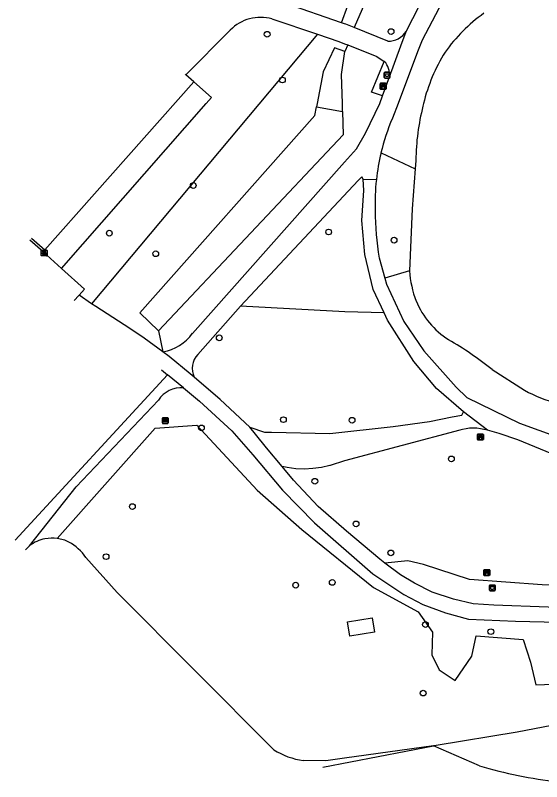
# Model space of a CAD drawing. Extents: x 158038 to 159242, y 380133 to 381214.
# Drawn here: x 158443.9 to 158533.6, y 380134.3 to 380265 of the extents above; entities that cross this region are included whole.
import ezdxf

# ---------------------------------------------------------------- set-up
doc = ezdxf.new("R2010")
doc.units = 0
for name, color, linetype in [('IMGEO_Afvalbak', 7, 'Continuous'), ('IMGEO_Bank', 7, 'Continuous'), ('IMGEO_Berm_groen', 7, 'Continuous'), ('IMGEO_Boom', 7, 'Continuous'), ('IMGEO_Fietspad_gesloten', 7, 'Continuous'), ('IMGEO_Gemengd_bos', 7, 'Continuous'), ('IMGEO_Groenvoorziening', 7, 'Continuous'), ('IMGEO_Informatiebord', 7, 'Continuous'), ('IMGEO_Kolk', 7, 'Continuous'), ('IMGEO_Meer_plas_ven_vijver', 7, 'Continuous'), ('IMGEO_Parkeervlak_halfverhard', 7, 'Continuous'), ('IMGEO_Rijbaan_lokaal_halfverhard', 7, 'Continuous'), ('IMGEO_Rijbaan_lokaal_open', 7, 'Continuous'), ('IMGEO_Voetpad_gesloten', 7, 'Continuous'), ('IMGEO_Voetpad_halfverhard', 7, 'Continuous'), ('IMGEO_Voetpad_open', 7, 'Continuous'), ('IMGEO_Waterloop', 7, 'Continuous')]:
    doc.layers.add(name, color=color, linetype=linetype)

msp = doc.modelspace()

# ---------------------------------------------------------------- linework, layer by layer
at = {"layer": 'IMGEO_Afvalbak'}
for p, q in [((158506.77, 380254.42), (158506.77, 380255.22)), ((158506.77, 380255.22), (158506.77, 380254.42)), ((158506.87, 380255.32), (158507.65, 380255.32)), ((158507.65, 380255.32), (158506.87, 380255.32)), ((158507.75, 380255.22), (158507.75, 380254.42)), ((158507.75, 380254.42), (158507.75, 380255.22)), ((158507.65, 380254.32), (158506.87, 380254.32)), ((158506.87, 380254.32), (158507.65, 380254.32)), ((158524.72, 380166.98), (158524.72, 380167.77)), ((158524.72, 380167.77), (158524.72, 380166.98)), ((158524.82, 380167.87), (158525.61, 380167.87)), ((158525.61, 380167.87), (158524.82, 380167.87)), ((158525.71, 380167.77), (158525.71, 380166.98)), ((158525.71, 380166.98), (158525.71, 380167.77)), ((158525.61, 380166.88), (158524.82, 380166.88)), ((158524.82, 380166.88), (158525.61, 380166.88))]:
    msp.add_line(p, q, dxfattribs=at)
for points in [[(158506.91, 380255.04), (158507.61, 380255.04), (158507.46, 380254.57), (158507.06, 380254.57), (158506.91, 380255.04)], [(158524.87, 380167.59), (158525.57, 380167.59), (158525.42, 380167.12), (158525.02, 380167.12), (158524.87, 380167.59)]]:
    msp.add_lwpolyline(points, dxfattribs=at)
for centre, start, end in [((158506.87, 380255.22), 90, 180), ((158506.87, 380255.22), 90, 180), ((158507.65, 380255.22), 0, 90), ((158507.65, 380255.22), 360, 90), ((158506.87, 380254.42), 180, 270), ((158506.87, 380254.42), 180, 270), ((158507.65, 380254.42), 270, 0), ((158507.65, 380254.42), 270, 0), ((158524.82, 380167.77), 90, 180), ((158524.82, 380167.77), 90, 180), ((158525.61, 380167.77), 0, 90), ((158525.61, 380167.77), 360, 90), ((158524.82, 380166.98), 180, 270), ((158524.82, 380166.98), 180, 270), ((158525.61, 380166.98), 270, 0), ((158525.61, 380166.98), 270, 0)]:
    msp.add_arc(centre, 0.1, start, end, dxfattribs=at)
at = {"layer": 'IMGEO_Bank'}
for p, q in [((158506.17, 380253.43), (158507.01, 380253.43)), ((158507.01, 380253.43), (158506.17, 380253.43)), ((158506.09, 380252.5), (158506.09, 380253.35)), ((158506.09, 380253.35), (158506.09, 380252.5)), ((158507.02, 380252.43), (158506.18, 380252.43)), ((158506.18, 380252.43), (158507.02, 380252.43)), ((158506.4, 380252.94), (158506.4, 380253.04)), ((158506.79, 380252.83), (158506.4, 380252.83)), ((158506.73, 380253.05), (158506.45, 380253.05)), ((158506.45, 380253.04), (158506.45, 380252.94)), ((158506.45, 380252.93), (158506.73, 380252.93)), ((158506.74, 380252.94), (158506.74, 380253.04)), ((158506.78, 380253.04), (158506.78, 380252.94)), ((158507.09, 380253.36), (158507.09, 380252.51)), ((158507.09, 380252.51), (158507.09, 380253.36)), ((158522.68, 380192.68), (158522.68, 380193.52)), ((158522.68, 380193.52), (158522.68, 380192.68)), ((158522.76, 380193.6), (158523.6, 380193.6)), ((158523.6, 380193.6), (158522.76, 380193.6)), ((158523.68, 380193.53), (158523.68, 380192.69)), ((158523.68, 380192.69), (158523.68, 380193.53)), ((158523.61, 380192.6), (158522.77, 380192.6)), ((158522.77, 380192.6), (158523.61, 380192.6)), ((158522.99, 380193.11), (158522.99, 380193.22)), ((158523.38, 380193), (158522.99, 380193)), ((158523.03, 380193.22), (158523.03, 380193.11)), ((158523.32, 380193.22), (158523.04, 380193.22)), ((158523.04, 380193.1), (158523.32, 380193.1)), ((158523.33, 380193.11), (158523.33, 380193.22)), ((158523.37, 380193.22), (158523.37, 380193.11)), ((158523.77, 380169.56), (158523.77, 380170.4)), ((158523.77, 380170.4), (158523.77, 380169.56)), ((158523.85, 380170.48), (158524.69, 380170.48)), ((158524.69, 380170.48), (158523.85, 380170.48)), ((158524.08, 380169.99), (158524.08, 380170.1)), ((158524.47, 380169.88), (158524.08, 380169.88)), ((158524.41, 380170.1), (158524.13, 380170.1)), ((158524.13, 380170.1), (158524.13, 380169.99)), ((158524.13, 380169.98), (158524.41, 380169.98)), ((158524.42, 380169.99), (158524.42, 380170.1)), ((158524.46, 380170.1), (158524.46, 380169.99)), ((158524.77, 380170.41), (158524.77, 380169.57)), ((158524.77, 380169.57), (158524.77, 380170.41)), ((158524.7, 380169.48), (158523.86, 380169.48)), ((158523.86, 380169.48), (158524.7, 380169.48))]:
    msp.add_line(p, q, dxfattribs=at)
for points in [[(158506.34, 380252.83), (158506.2, 380252.83), (158506.31, 380252.93), (158506.4, 380252.93)], [(158506.4, 380253.05), (158506.31, 380253.05), (158506.31, 380253.21), (158506.87, 380253.21), (158506.87, 380253.05), (158506.79, 380253.05)], [(158506.39, 380252.82), (158506.39, 380252.61), (158506.35, 380252.61), (158506.35, 380252.82)], [(158506.79, 380252.93), (158506.87, 380252.93), (158506.99, 380252.83), (158506.85, 380252.83)], [(158506.84, 380252.82), (158506.84, 380252.61), (158506.8, 380252.61), (158506.8, 380252.82)], [(158522.98, 380193.22), (158522.9, 380193.22), (158522.9, 380193.38), (158523.46, 380193.38), (158523.46, 380193.22), (158523.38, 380193.22)], [(158522.93, 380193), (158522.79, 380193), (158522.9, 380193.1), (158522.98, 380193.1)], [(158522.98, 380193), (158522.98, 380192.79), (158522.94, 380192.79), (158522.94, 380193)], [(158523.38, 380193.1), (158523.46, 380193.1), (158523.57, 380193), (158523.44, 380193)], [(158523.43, 380193), (158523.43, 380192.79), (158523.39, 380192.79), (158523.39, 380193)], [(158524.02, 380169.88), (158523.88, 380169.88), (158523.99, 380169.98), (158524.08, 380169.98)], [(158524.08, 380170.1), (158523.99, 380170.1), (158523.99, 380170.26), (158524.55, 380170.26), (158524.55, 380170.1), (158524.47, 380170.1)], [(158524.07, 380169.88), (158524.07, 380169.67), (158524.03, 380169.67), (158524.03, 380169.88)], [(158524.47, 380169.98), (158524.55, 380169.98), (158524.67, 380169.88), (158524.53, 380169.88)], [(158524.52, 380169.88), (158524.52, 380169.67), (158524.48, 380169.67), (158524.48, 380169.88)]]:
    msp.add_lwpolyline(points, dxfattribs=at)
for centre, radius, start, end in [((158506.17, 380253.35), 0.0779, 92.4484, 184.2845), ((158506.17, 380253.35), 0.0779, 92.4484, 184.2845), ((158507.02, 380253.35), 0.0779, 2.4484, 94.2845), ((158507.02, 380253.35), 0.0779, 2.4484, 94.2845), ((158506.17, 380252.51), 0.0779, 182.4484, 274.2845), ((158506.17, 380252.51), 0.0779, 182.4484, 274.2845), ((158506.34, 380252.82), 0.00671, 2.8957, 87.1043), ((158506.4, 380252.82), 0.00671, 92.8957, 177.1043), ((158506.4, 380253.04), 0.00671, 2.8957, 87.1043), ((158506.4, 380252.94), 0.00671, 272.8957, 357.1043), ((158506.45, 380253.04), 0.00671, 92.8957, 177.1043), ((158506.45, 380252.94), 0.00671, 182.8957, 267.1043), ((158506.73, 380253.04), 0.00671, 2.8957, 87.1043), ((158506.73, 380252.94), 0.00671, 272.8957, 357.1043), ((158506.79, 380253.04), 0.00671, 92.8957, 177.1043), ((158506.79, 380252.94), 0.00671, 182.8957, 267.1043), ((158506.79, 380252.82), 0.00671, 2.8957, 87.1043), ((158506.85, 380252.82), 0.00671, 92.8957, 177.1043), ((158507.02, 380252.51), 0.0779, 272.4484, 4.2845), ((158507.02, 380252.51), 0.0779, 272.4484, 4.2845), ((158522.76, 380193.53), 0.0779, 92.4484, 184.2845), ((158522.76, 380193.53), 0.0779, 92.4484, 184.2845), ((158523.6, 380193.53), 0.0779, 2.4484, 94.2845), ((158523.6, 380193.53), 0.0779, 2.4484, 94.2845), ((158522.76, 380192.68), 0.0779, 182.4484, 274.2845), ((158522.76, 380192.68), 0.0779, 182.4484, 274.2845), ((158522.93, 380192.99), 0.00671, 2.8957, 87.1043), ((158522.98, 380193.22), 0.00671, 2.8957, 87.1043), ((158522.98, 380193.11), 0.00671, 272.8957, 357.1043), ((158522.99, 380192.99), 0.00671, 92.8957, 177.1043), ((158523.04, 380193.22), 0.00671, 92.8957, 177.1043), ((158523.04, 380193.11), 0.00671, 182.8957, 267.1043), ((158523.32, 380193.22), 0.00671, 2.8957, 87.1043), ((158523.32, 380193.11), 0.00671, 272.8957, 357.1043), ((158523.38, 380193.22), 0.00671, 92.8957, 177.1043), ((158523.38, 380193.11), 0.00671, 182.8957, 267.1043), ((158523.38, 380192.99), 0.00671, 2.8957, 87.1043), ((158523.44, 380192.99), 0.00671, 92.8957, 177.1043), ((158523.6, 380192.68), 0.0779, 272.4484, 4.2845), ((158523.6, 380192.68), 0.0779, 272.4484, 4.2845), ((158523.85, 380170.41), 0.0779, 92.4484, 184.2845), ((158523.85, 380170.41), 0.0779, 92.4484, 184.2845), ((158524.02, 380169.87), 0.00671, 2.8957, 87.1043), ((158524.08, 380169.87), 0.00671, 92.8957, 177.1043), ((158524.08, 380170.1), 0.00671, 2.8957, 87.1043), ((158524.08, 380169.99), 0.00671, 272.8957, 357.1043), ((158524.13, 380170.1), 0.00671, 92.8957, 177.1043), ((158524.13, 380169.99), 0.00671, 182.8957, 267.1043), ((158524.41, 380170.1), 0.00671, 2.8957, 87.1043), ((158524.41, 380169.99), 0.00671, 272.8957, 357.1043), ((158524.47, 380170.1), 0.00671, 92.8957, 177.1043), ((158524.47, 380169.99), 0.00671, 182.8957, 267.1043), ((158524.47, 380169.87), 0.00671, 2.8957, 87.1043), ((158524.53, 380169.87), 0.00671, 92.8957, 177.1043), ((158524.7, 380170.41), 0.0779, 2.4484, 94.2845), ((158524.7, 380170.41), 0.0779, 2.4484, 94.2845), ((158523.85, 380169.56), 0.0779, 182.4484, 274.2845), ((158523.85, 380169.56), 0.0779, 182.4484, 274.2845), ((158524.7, 380169.56), 0.0779, 272.4484, 4.2845), ((158524.7, 380169.56), 0.0779, 272.4484, 4.2845)]:
    msp.add_arc(centre, radius, start, end, dxfattribs=at)
at = {"layer": 'IMGEO_Berm_groen'}
for points in [[(158446.29, 380174.56), (158454.26, 380184.59), (158468.26, 380199.39)], [(158445.59, 380173.87), (158446.29, 380174.56)]]:
    msp.add_lwpolyline(points, dxfattribs=at)
msp.add_arc((158472.13, 380196.89), 4.61, 84.9904, 147.1498, dxfattribs=at)
at = {"layer": 'IMGEO_Boom'}
for centre in [(158507.95, 380262.25), (158486.82, 380261.8), (158489.42, 380254), (158474.22, 380236), (158459.9, 380227.87), (158497.3, 380228.07), (158508.45, 380226.68), (158467.81, 380224.37), (158478.64, 380210.02), (158489.58, 380196.07), (158501.3, 380195.96), (158475.61, 380194.66), (158518.23, 380189.37), (158494.94, 380185.57), (158463.83, 380181.24), (158501.97, 380178.29), (158507.9, 380173.35), (158459.35, 380172.7), (158497.92, 380168.32), (158491.68, 380167.84), (158513.81, 380161.12), (158524.96, 380159.91), (158513.42, 380149.43)]:
    msp.add_circle(centre, 0.489, dxfattribs=at)
at = {"layer": 'IMGEO_Fietspad_gesloten'}
for points in [[(158456.87, 380215.85), (158454.76, 380217.29)], [(158469.05, 380207.64), (158465.86, 380209.98), (158463.42, 380211.62), (158457.58, 380215.38), (158456.87, 380215.85)], [(158474.39, 380203.31), (158473.7, 380203.9), (158470.12, 380206.85), (158469.05, 380207.64)], [(158468.82, 380204.54), (158469.8, 380203.73)], [(158472.54, 380201.48), (158469.8, 380203.73)], [(158483.85, 380194.81), (158478.8, 380199.48), (158474.39, 380203.31)], [(158472.54, 380201.48), (158475.3, 380199.21), (158480.77, 380194.18), (158484.38, 380190.09), (158489.42, 380184.05), (158494.88, 380178.46), (158504.82, 380169.75), (158510.14, 380166.24), (158513.35, 380164.52), (158517.2, 380163.1), (158521.14, 380162.07), (158529.19, 380161.7), (158536.5, 380161.51), (158547.95, 380160.79), (158557.59, 380160.27), (158565.84, 380160.04), (158577.03, 380160.51), (158584.46, 380161.02), (158591.4, 380161.21), (158594.69, 380161.17)], [(158489.37, 380188.1), (158486.71, 380191.24), (158484.84, 380193.57), (158483.85, 380194.81)], [(158506.9, 380171.6), (158506.02, 380172.25), (158500.36, 380177.05), (158495.54, 380181.24), (158491.33, 380185.77), (158489.37, 380188.1)], [(158595.41, 380163.33), (158590.77, 380163.44), (158584.89, 380163.65), (158574.62, 380162.94), (158565.59, 380162.73), (158557.38, 380162.86), (158546.01, 380163.49), (158534.75, 380164.1), (158525.46, 380164.42), (158521.93, 380164.67), (158518.57, 380165.43), (158514.96, 380166.62), (158511.93, 380168.16), (158509.58, 380169.63), (158506.9, 380171.6)]]:
    msp.add_lwpolyline(points, dxfattribs=at)
at = {"layer": 'IMGEO_Gemengd_bos'}
for points in [[(158506.23, 380241.55), (158512.06, 380238.84)], [(158511.09, 380221.45), (158506.87, 380220.21)], [(158506.75, 380214.3), (158500.05, 380214.48), (158482.26, 380215.42)], [(158591.95, 380175.27), (158590.36, 380169.18), (158587.27, 380166.35), (158581.09, 380165.96), (158559.58, 380167.64), (158533.7, 380167.89), (158521.34, 380168.79), (158513.48, 380171.37), (158510.78, 380172.01), (158506.9, 380171.6)]]:
    msp.add_lwpolyline(points, dxfattribs=at)
at = {"layer": 'IMGEO_Groenvoorziening'}
for points in [[(158495.38, 380261.81), (158456.87, 380215.85)], [(158500.55, 380259.98), (158500.08, 380258.85)], [(158468.3, 380211.22), (158469.05, 380207.64)], [(158451.01, 380175.8), (158467.74, 380194.61), (158474.82, 380195.13), (158485.12, 380184.05), (158492.72, 380177.36), (158504.95, 380167.44), (158512.55, 380163.32), (158515, 380159.85), (158514.87, 380155.98), (158516.15, 380153.41), (158518.86, 380151.6), (158521.69, 380155.72), (158522.46, 380159.2), (158530.45, 380158.56), (158531.74, 380154.69), (158532.64, 380150.83), (158535.6, 380150.96), (158542.68, 380153.28), (158546.8, 380156.24), (158556.85, 380157.14), (158573.33, 380157.14), (158582.21, 380156.37), (158582.48, 380150.72)], [(158487.93, 380139.75), (158461.24, 380166.61), (158455.91, 380172.56)], [(158582.48, 380150.72), (158570.68, 380149.18), (158554.9, 380146.72), (158540.98, 380144.96), (158529.45, 380142.77), (158515.61, 380140.49), (158515.2, 380140.43)], [(158515.2, 380140.43), (158500, 380138.34), (158496.82, 380137.91), (158492.98, 380137.92)]]:
    msp.add_lwpolyline(points, dxfattribs=at)
for centre, radius, start, end in [((158450.13, 380169.56), 6.31, 101.0556, 127.5372), ((158450.11, 380169.2), 6.66, 82.2049, 100.262), ((158450.12, 380169.25), 6.61, 64.0264, 82.2234), ((158448.51, 380167.32), 9.07, 35.2899, 60.2159), ((158495.11, 380151.65), 13.9, 238.9059, 261.1953)]:
    msp.add_arc(centre, radius, start, end, dxfattribs=at)
at = {"layer": 'IMGEO_Informatiebord'}
for p, q in [((158468.94, 380195.5), (158468.94, 380196.3)), ((158468.94, 380196.3), (158468.94, 380195.5)), ((158469.04, 380196.4), (158469.83, 380196.4)), ((158469.83, 380196.4), (158469.04, 380196.4)), ((158469.93, 380196.3), (158469.93, 380195.5)), ((158469.93, 380195.5), (158469.93, 380196.3)), ((158469.83, 380195.4), (158469.04, 380195.4)), ((158469.04, 380195.4), (158469.83, 380195.4))]:
    msp.add_line(p, q, dxfattribs=at)
for points in [[(158469.05, 380196.14), (158469.83, 380196.14), (158469.83, 380195.67), (158469.05, 380195.67), (158469.05, 380196.14)], [(158469.11, 380196.07), (158469.11, 380195.74), (158469.39, 380195.74), (158469.39, 380195.95), (158469.49, 380195.95), (158469.49, 380195.74), (158469.77, 380195.74), (158469.77, 380196.07), (158469.49, 380196.07), (158469.49, 380195.99), (158469.39, 380195.99), (158469.39, 380196.07), (158469.11, 380196.07)]]:
    msp.add_lwpolyline(points, dxfattribs=at)
for centre, start, end in [((158469.04, 380196.3), 90, 180), ((158469.04, 380196.3), 90, 180), ((158469.83, 380196.3), 0, 90), ((158469.83, 380196.3), 360, 90), ((158469.04, 380195.5), 180, 270), ((158469.04, 380195.5), 180, 270), ((158469.83, 380195.5), 270, 0), ((158469.83, 380195.5), 270, 0)]:
    msp.add_arc(centre, 0.1, start, end, dxfattribs=at)
at = {"layer": 'IMGEO_Kolk'}
for p, q in [((158448.28, 380224.07), (158448.28, 380224.92)), ((158448.36, 380225), (158449.21, 380225)), ((158448.77, 380224.78), (158448.8, 380224.78)), ((158449.29, 380224.92), (158449.29, 380224.07)), ((158449.21, 380224), (158448.36, 380224)), ((158448.79, 380224.22), (158448.77, 380224.22))]:
    msp.add_line(p, q, dxfattribs=at)
for points in [[(158448.28, 380224.07), (158448.28, 380224.92)], [(158448.36, 380225), (158449.21, 380225)], [(158448.6, 380224.7), (158448.73, 380224.7), (158448.73, 380224.55), (158448.86, 380224.7), (158449.02, 380224.7), (158448.88, 380224.55), (158449.03, 380224.3), (158448.88, 380224.3), (158448.79, 380224.46), (158448.73, 380224.4), (158448.73, 380224.3), (158448.6, 380224.3), (158448.6, 380224.7)], [(158449.29, 380224.92), (158449.29, 380224.07)], [(158449.21, 380224), (158448.36, 380224)]]:
    msp.add_lwpolyline(points, dxfattribs=at)
for centre, start, end in [((158448.36, 380224.92), 91.552, 178.448), ((158448.36, 380224.92), 91.552, 178.448), ((158449.21, 380224.92), 1.552, 88.448), ((158449.21, 380224.92), 1.552, 88.448), ((158448.36, 380224.07), 181.552, 268.448), ((158448.36, 380224.07), 181.552, 268.448), ((158449.21, 380224.07), 271.552, 358.448), ((158449.21, 380224.07), 271.552, 358.448)]:
    msp.add_arc(centre, 0.0765, start, end, dxfattribs=at)
for centre, major_axis, ratio, start_param, end_param in [((158448.77, 380224.5), (-0.387, 0.002), 0.722429, 4.712389, 7.853982), ((158448.8, 380224.5), (-0.39, 0.002), 0.717154, 1.570796, 4.712389)]:
    msp.add_ellipse(centre, major_axis=major_axis, ratio=ratio, start_param=start_param, end_param=end_param, dxfattribs=at)
at = {"layer": 'IMGEO_Meer_plas_ven_vijver'}
for points in [[(158513.49, 380250), (158513.38, 380249.55)], [(158512.17, 380240.29), (158512.06, 380238.84)], [(158512.06, 380238.84), (158511.52, 380232.01), (158511.09, 380221.45)], [(158525.16, 380204.63), (158530.7, 380201.09)]]:
    msp.add_lwpolyline(points, dxfattribs=at)
for centre, radius, start, end in [((158539.62, 380243), 27.42, 125.3285, 144.9916), ((158542.36, 380242.98), 29.72, 147.9848, 166.3356), ((158551.7, 380239.86), 39.53, 165.802, 179.3727), ((158528.18, 380222.52), 17.12, 183.6043, 201.3023), ((158525.37, 380221.71), 14.21, 202.3495, 237.5907), ((158484.92, 380153.82), 64.82, 51.6207, 59.566), ((158540.89, 380219.23), 20.81, 240.6638, 257.4655)]:
    msp.add_arc(centre, radius, start, end, dxfattribs=at)
at = {"layer": 'IMGEO_Parkeervlak_halfverhard'}
msp.add_lwpolyline([(158451.77, 380221.83), (158476.41, 380250), (158477.32, 380251.03), (158474.31, 380253.7)], dxfattribs=at)
at = {"layer": 'IMGEO_Rijbaan_lokaal_halfverhard'}
for points in [[(158472.95, 380254.9), (158472.87, 380254.97), (158472.87, 380254.97)], [(158474.31, 380253.7), (158472.95, 380254.9)], [(158448.9, 380225.02), (158474.31, 380253.7)], [(158446.65, 380227.03), (158446.65, 380227.03), (158448.9, 380225.02)]]:
    msp.add_lwpolyline(points, dxfattribs=at)
at = {"layer": 'IMGEO_Rijbaan_lokaal_open'}
for points in [[(158448.6, 380224.68), (158446.34, 380226.7), (158446.34, 380226.7)], [(158451.77, 380221.83), (158448.6, 380224.68)], [(158454.76, 380217.29), (158455.69, 380218.31), (158451.77, 380221.83)], [(158453.91, 380216.37), (158454.69, 380217.22), (158454.76, 380217.29)]]:
    msp.add_lwpolyline(points, dxfattribs=at)
at = {"layer": 'IMGEO_Voetpad_gesloten'}
msp.add_lwpolyline([(158504.72, 380162.26), (158505.1, 380159.8), (158500.89, 380159.15), (158500.51, 380161.6), (158504.72, 380162.26)], dxfattribs=at)
at = {"layer": 'IMGEO_Voetpad_halfverhard'}
for points in [[(158533.27, 380298.86), (158513.22, 380260.79), (158512.46, 380258.79), (158509.13, 380250), (158508.17, 380247.47)], [(158510.52, 380262.29), (158525.18, 380290.92)], [(158499.48, 380263.77), (158489.99, 380267.07)], [(158487.64, 380264.43), (158495.38, 380261.81)], [(158501.66, 380262.93), (158500.23, 380263.5), (158500, 380263.58), (158499.48, 380263.77)], [(158507.41, 380260.62), (158501.66, 380262.93)], [(158472.95, 380254.9), (158480.53, 380262.52)], [(158495.38, 380261.81), (158499.01, 380260.59), (158500, 380260.19), (158500.55, 380259.98)], [(158507.69, 380254.54), (158509.59, 380259.83), (158510.52, 380262.29)], [(158500.55, 380259.98), (158505.51, 380258.01), (158506.79, 380257.17)], [(158474.1, 380210.79), (158500, 380239.96), (158502.03, 380242.24), (158503.61, 380244.95), (158506.03, 380250), (158506.49, 380251.27)], [(158503.2, 380237.11), (158502.96, 380237.46), (158502.34, 380236.87), (158482.26, 380215.42)], [(158506.75, 380214.3), (158504.87, 380218.25), (158503.45, 380224.23), (158502.98, 380230.01), (158503.28, 380235.16), (158503.2, 380237.11)], [(158503.2, 380237.11), (158505.44, 380237.01)], [(158505.92, 380223.64), (158506.87, 380220.21)], [(158506.87, 380220.21), (158507.17, 380219.16), (158510.14, 380212.8), (158513.55, 380207.82), (158519.04, 380201.59), (158520.89, 380199.84), (158529.86, 380195.49), (158543.03, 380190.69), (158554.92, 380187.54)], [(158482.26, 380215.42), (158474.98, 380207.17)], [(158520.32, 380197.38), (158515.72, 380201.41), (158511.8, 380205.96), (158507.36, 380213.03), (158506.75, 380214.3)], [(158469.8, 380203.73), (158443.87, 380175.49)], [(158483.85, 380194.81), (158486.34, 380193.95), (158487.58, 380193.92), (158497.48, 380193.73), (158508.29, 380194.88), (158514.48, 380195.75), (158518.38, 380196.53), (158520.04, 380196.86), (158520.32, 380197.38)], [(158524.37, 380194.27), (158520.32, 380197.38)], [(158524.37, 380194.27), (158523.79, 380194.41), (158523.19, 380194.53), (158522.57, 380194.63), (158521.94, 380194.64), (158521.3, 380194.61), (158520.73, 380194.49), (158520.12, 380194.39), (158519.67, 380194.27), (158500, 380189.05), (158497.58, 380188.27), (158497.53, 380188.26), (158496.09, 380187.92), (158494.63, 380187.72), (158493.16, 380187.65), (158491.69, 380187.71), (158490.23, 380187.91), (158489.37, 380188.1)], [(158591.95, 380175.27), (158587.67, 380177.22), (158579.84, 380179.7), (158572.63, 380181.39), (158557.55, 380184.39), (158544.33, 380187.34), (158536.33, 380189.87), (158529.58, 380192.61), (158526.36, 380193.73), (158524.37, 380194.27)]]:
    msp.add_lwpolyline(points, dxfattribs=at)
for centre, radius, start, end in [((158485.73, 380257.33), 7.35, 74.9479, 135.0973), ((158507.48, 380264.24), 3.62, 268.8085, 327.2945), ((158542.14, 380233.03), 36.91, 156.9708, 166.6482), ((158541.93, 380233.05), 36.7, 166.601, 173.8089), ((158542.02, 380233.01), 36.8, 173.7718, 181.9892), ((158556.9, 380231.98), 51.66, 180.2723, 189.2972), ((158467.76, 380215.32), 7.78, 279.4826, 324.4751), ((158477.35, 380204.83), 3.33, 135.3597, 207.139)]:
    msp.add_arc(centre, radius, start, end, dxfattribs=at)
at = {"layer": 'IMGEO_Voetpad_open'}
for points in [[(158506.49, 380251.27), (158504.61, 380251.91), (158506.79, 380257.17)], [(158506.49, 380251.27), (158507.69, 380254.54)], [(158448.6, 380224.68), (158448.9, 380225.02)]]:
    msp.add_lwpolyline(points, dxfattribs=at)
msp.add_arc((158504.37, 380254.88), 3.34, 354.2165, 43.5003, dxfattribs=at)
at = {"layer": 'IMGEO_Waterloop'}
for points in [[(158499.48, 380263.77), (158501.66, 380269.69)], [(158503.8, 380267.97), (158501.66, 380262.93)], [(158500.08, 380258.85), (158498.32, 380259.51), (158496.38, 380255.38), (158495.35, 380250), (158495.24, 380249.4)], [(158499.69, 380248.62), (158499.65, 380250), (158499.52, 380254.93), (158500.08, 380258.85)], [(158468.3, 380211.22), (158465.08, 380214.27), (158494.96, 380247.94), (158495.24, 380249.4)], [(158499.69, 380248.62), (158499.8, 380244.66), (158468.3, 380211.22)], [(158495.24, 380249.4), (158499.69, 380248.62)], [(158496.29, 380136.82), (158515.2, 380140.43)], [(158523, 380137.03), (158515.2, 380140.43)]]:
    msp.add_lwpolyline(points, dxfattribs=at)
msp.add_arc((158544.68, 380209.86), 75.99, 253.4219, 263.7428, dxfattribs=at)

doc.saveas('drawing.dxf')
